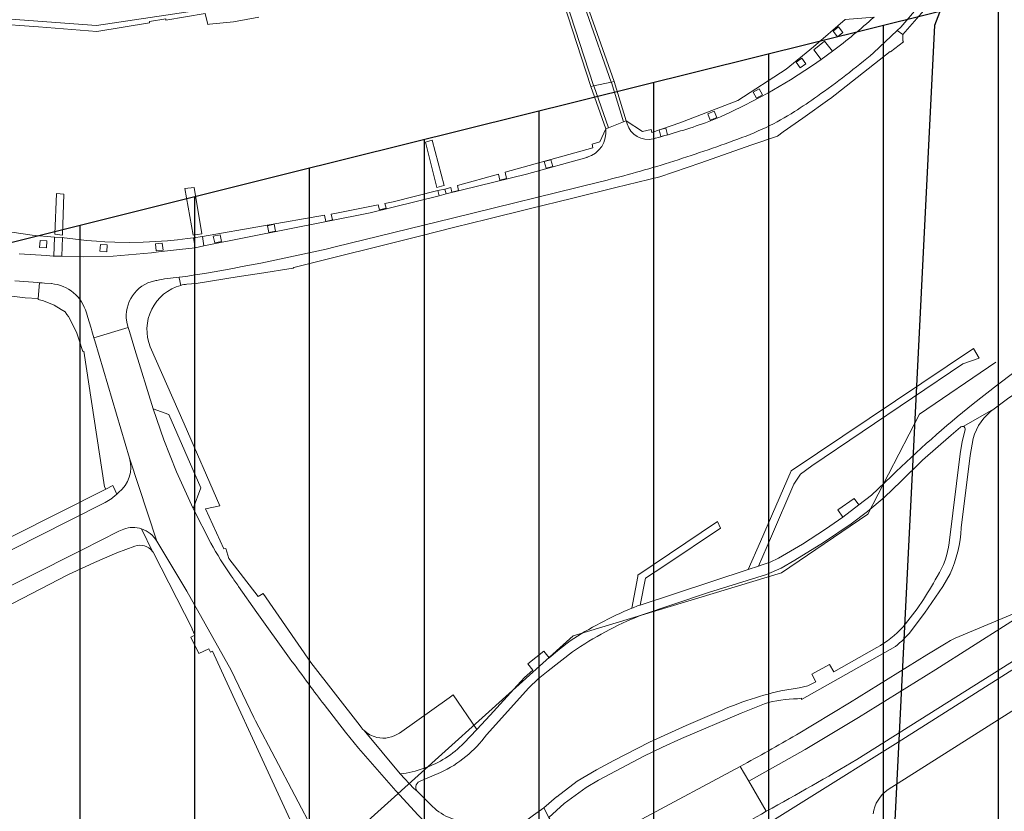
# Model space of a CAD drawing. Extents: x 148869 to 161638, y 453607 to 469810.
# Tile 384 of 656: x 155167 to 155339, y 462749 to 462887. Entities that reach past the tile are written whole.
import ezdxf
from ezdxf.lldxf.tags import DXFTag

# ---------------------------------------------------------------- set-up
doc = ezdxf.new("R2010")
doc.units = 0
for name, color, linetype in [('2022', 10, 'CONTINUOUS'), ('2022 hatch', 10, 'CONTINUOUS'), ('2024', 160, 'CONTINUOUS'), ('2024 hatch', 160, 'CONTINUOUS')]:
    doc.layers.add(name, color=color, linetype=linetype)
for name, color, linetype, lineweight in [('B-OI-RI-DRUKLEIDING-G-niet meenemen', 190, 'RI-PERS', 18), ('B-OI-RI-VACUUMLEIDING-G-niet meenemen', 190, 'RI-VACUUM', 18), ('B-RO-VH-VERHARDING_ASFALT-GV', 251, 'CONTINUOUS', 18), ('B-RO-VH-VERHARDING_SIERBESTRATING-GV', 251, 'CONTINUOUS', 18), ('B-RO-VH-VERHARDING_STRAATBAKSTEEN-GV', 251, 'CONTINUOUS', 18)]:
    doc.layers.add(name, color=color, linetype=linetype, lineweight=lineweight)
tags = doc.linetypes.add('RI-PERS', pattern='A,7,-2,["P",Standard,S=1.8,R=0,X=-0.5,Y=-0.9],-2,7,-2,[102,NLCS.SHX,S=1,R=180,X=0,Y=0],-2', length=22).pattern_tags.tags
tags[6] = DXFTag(74, 10)
tags = doc.linetypes.add('RI-VACUUM', pattern='A,7,-2,["V",Standard,S=1.8,R=0,X=-0.5,Y=-0.9],-2,7,-2,[102,NLCS.SHX,S=1,R=180,X=0,Y=0],-2', length=22).pattern_tags.tags
tags[6] = DXFTag(74, 10)

msp = doc.modelspace()

# ---------------------------------------------------------------- hatches: boundary and pattern name
at = {"layer": '2022 hatch'}
h = msp.add_hatch(dxfattribs=at)
h.set_pattern_fill('ANSI31', color=256, scale=19.992, angle=45)
h.set_pattern_definition([(90, (0, 0), (-19.992, 0), [])])
h.paths.add_polyline_path([(155957.39, 462199.72), (155824.6, 462339.47), (155809.4, 462364.77), (155712.06, 462492.35), (155741.32, 462534.94), (155724.45, 462653.5), (155647.56, 462844.84), (155571.03, 462835.78), (155539.5, 462940.93), (155214.41, 462860.04), (154975.03, 462800.21), (154771.75, 462639.51), (154795.06, 462617.84), (154687.68, 462525.32), (154739.27, 462359.61), (154777.22, 462294.15), (154815.26, 462238.26), (154900.32, 462169.47), (154928.55, 462144.03), (154992.39, 461993.67), (155064.08, 461959.84), (155069.75, 461944.78), (155080.62, 461929.02), (155099.54, 461841.43), (155124.54, 461788.65), (155176.21, 461747.53), (155253.1, 461670.14), (155301.18, 461625.42), (155386.96, 461536.3), (155426.74, 461562.76), (155670.4, 461472.54), (155778.97, 461514.91), (155823.82, 461578.91), (155914.94, 461739.53), (155884.36, 461781.4), (155900.67, 461812.33), (155940.19, 461941.25), (155946.89, 461971.72), (155993.5, 462030.18), (155993.12, 462149.22)])
at = {"layer": '2024 hatch'}
h = msp.add_hatch(dxfattribs=at)
h.set_pattern_fill('ANSI31', color=256, scale=29.988, angle=45)
h.set_pattern_definition([(90, (0, 0), (-29.988, 0), [])])
h.paths.add_polyline_path([(155468.24, 462509.2), (155430.3, 462608.99), (155317.39, 462696.7), (155326.79, 462885.8), (155421.55, 463128.67), (155681.88, 463221.51), (155808.81, 463270.9), (155858.2, 463353.96), (156235.32, 463468.35), (156395.06, 463466.8), (156874.43, 463576.88), (157060.31, 463303.94), (157149.74, 462870.77), (157067.92, 462815.11), (157047.81, 462789.79), (157071.17, 462711.57), (156936.5, 462350.7), (156856.27, 462251.62), (156803.36, 462113.22), (156627.76, 461893.96), (156524.84, 461717.19), (156312.22, 461660.25), (156176.03, 461568.49), (155937.87, 461968.15)])

# ---------------------------------------------------------------- linework, layer by layer
at = {"layer": '2022', "flags": 128}
msp.add_lwpolyline([(154900.32, 462169.47), (154815.26, 462238.26), (154777.22, 462294.15), (154739.27, 462359.61), (154687.68, 462525.32), (154795.06, 462617.84), (154771.75, 462639.51), (154975.03, 462800.21), (155214.41, 462860.04), (155539.5, 462940.93), (155571.03, 462835.78), (155647.56, 462844.84), (155724.45, 462653.5), (155741.32, 462534.94), (155712.06, 462492.35), (155809.4, 462364.77), (155824.6, 462339.47), (155957.39, 462199.72)], dxfattribs=at)
at = {"layer": '2024', "flags": 128}
msp.add_lwpolyline([(155468.24, 462509.2), (155430.3, 462608.99), (155317.39, 462696.7), (155326.79, 462885.8), (155421.55, 463128.67), (155681.88, 463221.51), (155808.81, 463270.9), (155858.2, 463353.96), (156235.32, 463468.35), (156395.06, 463466.8), (156874.43, 463576.88), (157060.31, 463303.94), (157149.74, 462870.77), (157067.92, 462815.11), (157047.81, 462789.79), (157071.17, 462711.57), (156936.5, 462350.7), (156856.27, 462251.62), (156803.36, 462113.22), (156627.76, 461893.96), (156524.84, 461717.19), (156312.22, 461660.25), (156176.03, 461568.49), (155937.87, 461968.15)], close=True, dxfattribs=at)
at = {"layer": 'B-OI-RI-DRUKLEIDING-G-niet meenemen'}
for p, q in [((155337.4, 462827.1), (155324.1, 462818)), ((155324.1, 462818), (155315.1, 462800.6)), ((155315.1, 462800.6), (155300.1, 462790.4)), ((155300.1, 462790.4), (155263.8, 462779.4)), ((155222.27, 462742.01), (155263.8, 462779.4))]:
    msp.add_line(p, q, dxfattribs=at)
at = {"layer": 'B-OI-RI-VACUUMLEIDING-G-niet meenemen'}
msp.add_line((155222.27, 462742.01), (155263.8, 462779.4), dxfattribs=at)
at = {"layer": 'B-RO-VH-VERHARDING_ASFALT-GV', "flags": 128}
for points in [[(155238.11, 462865.41), (155240.08, 462857.51), (155241.3, 462857.83), (155241.31, 462857.83), (155239.26, 462865.76)], [(155199.14, 462849.43), (155197.79, 462857.52), (155196.19, 462857.32), (155197.6, 462849.22)], [(155173.51, 462849.35), (155174.86, 462849.2), (155175.1, 462856.35), (155173.8, 462856.45)], [(155310.77, 462800.11), (155313.58, 462802.24), (155312.75, 462803.37), (155309.9, 462801.36)]]:
    msp.add_lwpolyline(points, close=True, dxfattribs=at)
for points in [[(155331.72, 462815.88), (155337.15, 462818.98), (155339.68, 462820.89), (155339.67, 462820.9), (155342.39, 462822.7), (155344.11, 462823.86), (155346.03, 462825.24), (155346.3, 462825.46), (155347.83, 462826.46), (155349.85, 462827.81), (155352.29, 462829.7), (155350.64, 462831.75)], [(155347.51, 462830.43), (155343.37, 462827.43), (155337.7, 462823.14), (155333.46, 462819.82)], [(155337.15, 462818.98), (155331.72, 462815.88)], [(155275.48, 462782.96), (155287.38, 462786.96), (155297.49, 462790.13), (155300.01, 462791.22), (155302.4, 462792.59), (155307.39, 462795.65), (155312.23, 462798.95), (155315.05, 462801.07), (155318.04, 462803.59), (155320.84, 462806.32), (155324.65, 462810), (155329.66, 462814.36), (155331.24, 462815.75)], [(155318.69, 462752.67), (155384.87, 462794.57), (155385.18, 462794.76), (155391.64, 462798.78), (155408.61, 462809.18), (155403.87, 462815.54), (155402.74, 462814.7)], [(155332.1, 462815.32), (155331.57, 462813.24), (155331.23, 462811.13), (155329.26, 462795.64)], [(155331.4, 462798.22), (155332.93, 462810.83), (155333.46, 462813.79)], [(155319.23, 462807.22), (155315.75, 462803.94), (155313.58, 462802.24)], [(155377.9, 462806.04), (155377.52, 462805.78), (155376.28, 462804.98), (155345.61, 462785.38), (155326.97, 462773.54), (155313.49, 462765.18), (155304.23, 462759.62), (155294.42, 462754.09), (155297.44, 462748.86)], [(155313.58, 462802.24), (155310.77, 462800.11), (155307.75, 462798), (155303.72, 462795.39), (155299.58, 462792.96), (155298.09, 462792.28), (155296.56, 462791.71), (155296.08, 462791.55), (155294.27, 462790.96), (155275.49, 462784.78), (155274.99, 462784.62)], [(155375.89, 462797.38), (155313.2, 462757.87)], [(155313.2, 462757.87), (155375.89, 462797.38)], [(155289.86, 462741.79), (155319.95, 462760.61), (155366.98, 462790.41)], [(155366.98, 462790.41), (155319.95, 462760.61), (155289.86, 462741.79)], [(155322.68, 462780.28), (155325.01, 462783.39), (155328.2, 462788.02), (155329.47, 462790.23)], [(155292.91, 462756.69), (155294.42, 462754.09), (155304.23, 462759.62), (155313.49, 462765.18), (155326.97, 462773.54), (155345.61, 462785.38), (155330.33, 462779.03), (155329.54, 462778.63), (155328.78, 462778.16), (155325.39, 462776.1)], [(155263.28, 462778.54), (155261.43, 462777.13), (155259.64, 462775.62), (155258.68, 462776.74), (155255.9, 462774.57), (155256.8, 462773.45), (155255.35, 462772.19), (155254.05, 462770.77), (155249.35, 462765.58), (155247.02, 462763.13), (155244.77, 462760.73)], [(155248.72, 462762.19), (155256.06, 462770.36), (155257.7, 462771.92), (155259.45, 462773.34), (155263.71, 462776.65)], [(155316.66, 462777.4), (155309.18, 462773.18), (155308.47, 462774.42), (155305.39, 462772.72), (155306.08, 462771.42), (155304.69, 462770.74), (155303.18, 462770.37), (155299.98, 462769.85)], [(155325.39, 462776.1), (155311.93, 462767.75), (155302.67, 462762.19)], [(155302.88, 462768.48), (155303.54, 462768.56), (155303.59, 462768.34), (155319.93, 462777.54)], [(155288.36, 462765.88), (155283.48, 462763.8), (155277.12, 462760.9), (155270.91, 462757.69), (155267.85, 462756.08), (155264.5, 462754.1), (155260.96, 462751.4), (155260.91, 462751.36), (155258.67, 462749.48), (155259.59, 462747.79), (155262.26, 462750.22), (155266.05, 462752.99), (155268.24, 462754.27), (155276.09, 462758.46), (155279.36, 462760.05), (155282.68, 462761.53), (155293.07, 462765.96), (155297.13, 462767.59)], [(155237.29, 462754.19), (155240.69, 462755.62)], [(155297.44, 462748.86), (155294.42, 462754.09), (155292.91, 462756.69), (155275.74, 462747.51), (155269.14, 462744.16), (155266.44, 462742.78), (155263.16, 462741.11), (155267.57, 462733.26)], [(155233.67, 462755.38), (155236.08, 462752.86), (155236.61, 462752.36)]]:
    msp.add_lwpolyline(points, dxfattribs=at)
at = {"layer": 'B-RO-VH-VERHARDING_ASFALT-GV'}
for points in [[(155333.46, 462819.82, 0.02528), (155319.23, 462807.22)], [(155333.46, 462813.79, -0.173568), (155337.15, 462818.98)], [(155331.24, 462815.75, -0.260356), (155331.72, 462815.88)], [(155331.72, 462815.88, -0.386744), (155332.1, 462815.32)], [(155329.47, 462790.23, 0.089196), (155331.4, 462798.22)], [(155329.26, 462795.64, -0.117518), (155327.18, 462789.77)], [(155327.18, 462789.77, -0.055471), (155321.26, 462780.99)], [(155274.99, 462784.62, 0.004835), (155274.03, 462784.23)], [(155274.03, 462784.23, 0.049476), (155263.28, 462778.54)], [(155263.71, 462776.65, -0.054973), (155275.48, 462782.96)], [(155321.26, 462780.99, -0.087162), (155316.66, 462777.4)], [(155319.93, 462777.54, 0.041356), (155322.68, 462780.28)], [(155299.98, 462769.85, 0.050618), (155288.36, 462765.88)], [(155297.13, 462767.59, -0.072033), (155302.88, 462768.48)], [(155244.77, 462760.73, -0.119058), (155237.85, 462756.38)], [(155240.69, 462755.62, 0.127431), (155248.72, 462762.19)], [(155302.67, 462762.19, -0.007032), (155292.91, 462756.69)], [(155313.2, 462757.87, -0.006589), (155297.44, 462748.86)], [(155297.44, 462748.86, 0.006589), (155313.2, 462757.87)], [(155237.85, 462756.38, -0.062343), (155233.67, 462755.38)], [(155236.61, 462752.36, -0.51402), (155237.29, 462754.19)], [(155316.03, 462748.4, -0.216581), (155318.69, 462752.67)], [(155297.44, 462748.86, -0.011143), (155270.14, 462734.52)], [(155270.14, 462734.52, 0.011143), (155297.44, 462748.86)]]:
    msp.add_lwpolyline(points, format="xyb", dxfattribs=at)
at = {"layer": 'B-RO-VH-VERHARDING_SIERBESTRATING-GV', "flags": 128}
for points in [[(155316.2, 462887.19), (155311.16, 462886.79), (155305.67, 462881.98), (155300.87, 462878.13), (155292.48, 462872.67), (155282.39, 462868.76), (155277.49, 462867.11), (155277.39, 462867.6), (155275.89, 462867.25), (155273.04, 462869.1), (155273.19, 462868.61)], [(155293.72, 462871.84), (155297.7, 462873.96), (155301.63, 462876.26), (155305.46, 462878.74), (155306.98, 462879.82), (155305.71, 462881.49), (155307.58, 462882.97), (155308.95, 462881.23)], [(155269.49, 462867.75), (155268.45, 462865.45), (155267.1, 462865.07), (155267.25, 462864.44), (155251.96, 462860.16), (155252.2, 462859.05), (155251.03, 462858.79), (155250.8, 462859.83), (155243.67, 462857.83), (155243.86, 462856.98), (155242.68, 462856.72), (155242.51, 462857.51), (155241.47, 462857.22), (155241.68, 462856.38), (155255.66, 462859.83), (155266.2, 462862.74), (155266.25, 462862.76)], [(155277.96, 462866.05), (155277.99, 462866.06), (155278.09, 462866.08), (155278.12, 462866.09)], [(155167.33, 462845.98), (155172.07, 462845.65), (155173.26, 462845.57), (155173.35, 462845.57), (155173.49, 462848.88), (155169.56, 462849.19), (155161.26, 462850.43), (155151.81, 462851.12), (155142.47, 462852.26), (155133.42, 462853.9), (155132.78, 462850.86), (155134.44, 462850.48)], [(155174.84, 462848.78), (155174.73, 462845.53), (155178.51, 462845.45), (155183.71, 462845.57), (155190.36, 462846.14), (155191.58, 462846.28), (155195.78, 462846.76)], [(155197.98, 462847.01), (155197.68, 462848.75), (155196.64, 462848.6), (155194.89, 462848.39), (155193.15, 462848.23), (155192.1, 462848.15), (155189.99, 462848.03), (155188.93, 462847.99), (155186.45, 462847.95), (155183.98, 462847.99), (155182.21, 462848.07), (155180.8, 462848.15), (155179.04, 462848.3), (155177.63, 462848.44), (155175.18, 462848.75), (155174.84, 462848.78)]]:
    msp.add_lwpolyline(points, dxfattribs=at)
at = {"layer": 'B-RO-VH-VERHARDING_SIERBESTRATING-GV'}
for points in [[(155308.95, 462881.23, 0.023445), (155316.2, 462887.19)], [(155286.84, 462868.77, 0.025996), (155293.72, 462871.84)], [(155273.19, 462868.61, 0.398901), (155277.75, 462865.99)], [(155278.12, 462866.09, 0.01894), (155286.84, 462868.77)], [(155266.25, 462862.76, 0.359497), (155269.49, 462867.75)], [(155277.75, 462865.99, 0.014602), (155277.96, 462866.05)], [(155195.78, 462846.76, 0.002245), (155197.98, 462847.01)]]:
    msp.add_lwpolyline(points, format="xyb", dxfattribs=at)
at = {"layer": 'B-RO-VH-VERHARDING_SIERBESTRATING-GV', "flags": 128}
for points in [[(155309.09, 462884.71), (155310.03, 462885.46), (155310.77, 462884.52), (155309.83, 462883.77)], [(155302.64, 462879.32), (155303.62, 462880.02), (155304.31, 462879.03), (155303.33, 462878.34)], [(155295.73, 462873.08), (155295.15, 462874.13), (155296.2, 462874.71), (155296.78, 462873.66)], [(155288.8, 462869.7), (155287.69, 462869.23), (155287.23, 462870.34), (155288.33, 462870.8)], [(155279.92, 462867.85), (155280.24, 462866.7), (155279.09, 462866.37), (155278.76, 462867.53)], [(155259.92, 462862.35), (155260.24, 462861.19), (155259.08, 462860.87), (155258.76, 462862.02)], [(155199.22, 462848.96), (155199.5, 462847.32), (155228.43, 462853.11), (155240.44, 462856.07), (155240.22, 462856.97), (155232.48, 462855.01), (155231.03, 462854.72), (155231.22, 462853.88), (155230.05, 462853.62), (155229.86, 462854.49), (155223.18, 462853.15), (155221.66, 462852.88), (155221.88, 462851.85), (155220.71, 462851.59), (155220.47, 462852.68)], [(155211.71, 462851.09), (155211.96, 462849.91), (155210.79, 462849.66), (155210.54, 462850.83)], [(155172.15, 462848.21), (155172.08, 462847.01), (155170.88, 462847.08), (155170.95, 462848.28)], [(155202.31, 462849.28), (155202.56, 462848.11), (155201.39, 462847.85), (155201.13, 462849.02)], [(155182.66, 462847.51), (155182.59, 462846.32), (155181.39, 462846.39), (155181.47, 462847.59)], [(155192.23, 462847.8), (155192.37, 462846.61), (155191.17, 462846.48), (155191.04, 462847.67)]]:
    msp.add_lwpolyline(points, close=True, dxfattribs=at)
at = {"layer": 'B-RO-VH-VERHARDING_STRAATBAKSTEEN-GV', "flags": 128}
for points in [[(155267.38, 462875.2), (155267.36, 462875.25), (155262.55, 462890.05), (155259.03, 462899.27), (155258.67, 462899.08), (155258.87, 462897.63), (155259.12, 462897.63), (155262.07, 462889.88), (155266.89, 462875.09)], [(155270.94, 462875.95), (155266.67, 462888.09), (155262.61, 462899.24), (155262.32, 462898.98), (155262.21, 462898.88), (155266.2, 462887.92), (155270.44, 462875.84)], [(155324.9, 462888.35), (155324.08, 462889.22), (155323.95, 462889), (155320.85, 462885.45), (155320.21, 462884.83), (155321.2, 462884.15)], [(155306.98, 462879.82), (155308.95, 462881.23), (155307.58, 462882.97), (155305.71, 462881.49)], [(155272.57, 462868.92), (155270.46, 462875.79), (155270.44, 462875.84), (155267.38, 462875.2), (155269.96, 462867.92)], [(155270.44, 462875.84), (155270.46, 462875.79), (155272.57, 462868.92), (155273.04, 462869.1), (155270.94, 462875.95)], [(155267.38, 462875.2), (155266.89, 462875.09), (155269.49, 462867.75), (155269.96, 462867.92)], [(155240.44, 462856.07), (155241.68, 462856.38), (155241.47, 462857.22), (155240.22, 462856.97)], [(155173.49, 462848.88), (155173.35, 462845.57), (155174.73, 462845.53), (155174.84, 462848.78)], [(155197.98, 462847.01), (155199.5, 462847.32), (155199.22, 462848.96), (155197.68, 462848.75)], [(155294.27, 462790.96), (155296.08, 462791.55), (155298.33, 462796.78), (155302.23, 462805.82), (155303.41, 462807.58), (155305.39, 462809.05), (155331.67, 462826.81), (155334.53, 462827.77), (155333.5, 462829.45), (155301.79, 462808.17), (155296.42, 462795.87)], [(155190.63, 462818.96), (155192.49, 462813.58), (155194.7, 462807.97), (155197.61, 462801.61), (155198.97, 462805.2), (155193.37, 462817.99)], [(155183.17, 462803.19), (155183.27, 462803.25), (155184.3, 462804.09), (155183.74, 462805.38), (155183.64, 462805.61), (155182.39, 462804.98), (155166.03, 462796.72), (155148.73, 462787.83), (155143.02, 462785.17), (155131.01, 462779.07), (155129.35, 462778.22), (155126.34, 462776.76), (155127.27, 462774.84), (155175.97, 462799.46), (155182.32, 462802.66), (155182.86, 462802.99)]]:
    msp.add_lwpolyline(points, close=True, dxfattribs=at)
for points in [[(155259.03, 462899.27), (155262.55, 462890.05), (155267.36, 462875.25), (155267.38, 462875.2), (155270.44, 462875.84), (155266.2, 462887.92), (155262.21, 462898.88), (155262.32, 462898.98)], [(155162.69, 462887.07), (155180.8, 462885.7), (155219.33, 462891.55)], [(155219.33, 462891.55), (155180.8, 462885.7), (155162.69, 462887.07)], [(155155.95, 462887.42), (155162.56, 462886.08), (155170.68, 462885.46), (155180.85, 462884.7), (155189.99, 462886.16), (155189.99, 462886.41), (155192.84, 462886.86), (155192.89, 462886.66), (155199.74, 462887.82), (155200.19, 462885.92), (155200.45, 462885.94), (155204.64, 462886.37), (155209.04, 462887.18)], [(155196.54, 462840.67), (155198.14, 462840.81), (155205.66, 462841.98), (155209.17, 462842.52), (155215.05, 462843.43), (155215.14, 462843.56), (155237.26, 462849.1), (155243.18, 462850.58), (155248.88, 462852.01), (155256.15, 462853.79), (155263.73, 462855.64), (155271.25, 462857.48), (155278.9, 462859.35), (155286.02, 462861.82), (155294.74, 462864.85), (155299.39, 462866.47), (155300.39, 462867.18), (155303.8, 462869.59), (155308.51, 462872.93), (155308.61, 462873), (155319.02, 462881.2), (155319.08, 462881.13), (155321.34, 462882.89), (155321.21, 462883.05), (155321.2, 462884.15), (155320.21, 462884.83), (155320.21, 462884.83), (155316.13, 462880.96)], [(155268.3, 462858.45), (155242.77, 462852.17), (155222.38, 462847.16)], [(155161.25, 462839.17), (155168.34, 462838.28), (155170.62, 462838.2), (155170.87, 462840.9), (155171.31, 462840.89), (155166.54, 462841.27)], [(155195.46, 462840.46), (155195.21, 462841.8), (155195.19, 462841.88), (155192.61, 462841.57), (155192.18, 462841.49), (155191.75, 462841.41), (155191.29, 462841.32), (155191.1, 462841.28), (155190.92, 462841.25)], [(155196.35, 462842.01), (155195.19, 462841.88), (155195.21, 462841.8), (155195.46, 462840.46)], [(155172.94, 462840.76), (155172.89, 462840.76), (155171.74, 462840.85), (155171.31, 462840.89), (155170.87, 462840.9), (155170.62, 462838.2), (155170.6, 462838.02), (155171.58, 462837.77), (155173.39, 462837.01), (155174.61, 462836.27), (155175.31, 462835.85), (155175.64, 462835.41), (155175.93, 462835.03), (155177.32, 462832.31), (155177.78, 462830.92), (155178.43, 462828.97), (155178.56, 462828.99), (155182.18, 462805.39), (155182.39, 462804.98), (155183.64, 462805.61), (155183.74, 462805.38), (155184.3, 462804.09), (155184.63, 462804.37)], [(155179.28, 462834.85), (155179.03, 462835.68)], [(155186.51, 462810.35), (155180.49, 462830.78), (155180.34, 462831.31), (155179.97, 462832.55), (155179.83, 462833.01), (155179.78, 462833.19), (155179.28, 462834.85)], [(155200.68, 462795.58), (155197.61, 462801.61), (155194.7, 462807.97), (155192.49, 462813.58), (155190.63, 462818.96), (155187.47, 462829.32), (155186.52, 462832.41), (155186.32, 462833.11), (155180.34, 462831.31), (155180.49, 462830.78), (155186.51, 462810.35), (155191.29, 462795.9), (155193.05, 462793.03), (155196.49, 462787.21), (155196.5, 462787.2), (155204.26, 462773.47), (155208.2, 462765.18), (155208.48, 462764.64), (155218.75, 462745.13), (155219.05, 462744.7), (155221.65, 462739.74), (155222.92, 462737.27), (155224.86, 462738.22), (155226.61, 462739.22)], [(155186.05, 462834.11), (155186.08, 462833.97), (155186.32, 462833.11), (155186.52, 462832.41), (155187.47, 462829.32), (155190.63, 462818.96), (155193.37, 462817.99), (155198.97, 462805.2), (155197.61, 462801.61), (155200.68, 462795.58)], [(155226.71, 462763.73), (155218.1, 462774.77), (155209.8, 462786.81), (155208.95, 462786.26), (155203.84, 462792.9), (155203.32, 462794.63), (155202.99, 462794.57), (155199.78, 462801.56), (155202.27, 462802.07), (155196.03, 462816.34), (155190.15, 462829.73)], [(155191.29, 462795.9), (155186.51, 462810.35)], [(155184.63, 462804.37), (155184.3, 462804.09), (155183.27, 462803.25), (155183.17, 462803.19), (155182.86, 462802.99), (155182.32, 462802.66), (155175.97, 462799.46), (155127.27, 462774.84), (155125.55, 462773.97), (155124.17, 462773.26), (155118.5, 462770.32), (155092.36, 462753.36)], [(155274.99, 462784.62), (155275.49, 462784.78), (155276.4, 462789.46), (155279.74, 462791.7), (155289.46, 462798.19), (155288.95, 462799.36), (155275.08, 462789.97), (155275.04, 462789.78), (155274.03, 462784.23)], [(155140.26, 462775.33), (155178.3, 462794.4), (155184.65, 462797.64), (155185.52, 462798.01)], [(155185.52, 462798.01), (155184.65, 462797.64), (155178.3, 462794.4), (155140.26, 462775.33)], [(155190.56, 462794.12), (155188.63, 462798.05)], [(155188.63, 462798.05), (155190.56, 462794.12), (155190.63, 462793.98), (155197.53, 462780.6), (155197.47, 462780.57), (155197.92, 462779.53), (155197.22, 462779.21), (155198.6, 462776.37), (155200.36, 462777.17), (155200.63, 462776.59), (155200.96, 462776.74), (155203.17, 462771.94), (155209.96, 462757.21), (155214.49, 462747.38), (155214.34, 462747.31), (155214.75, 462746.57), (155215.51, 462744.55)], [(155114.98, 462757.54), (155117.57, 462759.37), (155121.95, 462762.04), (155126.42, 462764.53), (155175.79, 462790.02), (155180.42, 462792.22), (155184.33, 462793.87), (155187.44, 462795.06)], [(155215.51, 462744.55), (155216.8, 462742.31), (155218.45, 462744.27), (155219.05, 462744.7), (155218.75, 462745.13), (155208.48, 462764.64), (155208.2, 462765.18), (155204.26, 462773.47), (155196.5, 462787.2), (155196.49, 462787.21), (155193.05, 462793.03), (155191.29, 462795.9)], [(155205.54, 462788.02), (155208.7, 462783.5), (155214.4, 462775.56)], [(155214.4, 462775.56), (155208.7, 462783.5), (155205.54, 462788.02)], [(155247.02, 462763.13), (155242.92, 462769.12), (155242.22, 462768.65), (155233.56, 462762.49)], [(155220.42, 462767.44), (155224.18, 462762.62), (155226.43, 462759.87), (155232.89, 462752.44), (155236.78, 462748.22)], [(155238.45, 462740.29), (155238.82, 462739.86), (155243.08, 462742.04), (155242.84, 462742.21), (155240.36, 462744.58), (155236.78, 462748.22), (155232.89, 462752.44), (155226.43, 462759.87), (155224.18, 462762.62), (155220.42, 462767.44)], [(155236.61, 462752.36), (155236.08, 462752.86), (155233.67, 462755.38), (155227.39, 462762.95), (155227.14, 462763.19)], [(155227.39, 462762.95), (155233.67, 462755.38)], [(155244.77, 462760.73), (155247.02, 462763.13)], [(155240.01, 462749.07), (155239.02, 462750), (155236.61, 462752.36)], [(155256.87, 462743.51), (155260.9, 462745.53), (155259.59, 462747.79), (155258.67, 462749.48), (155256.92, 462748.17), (155254.76, 462746.55), (155252.68, 462744.89), (155243.44, 462747.35)]]:
    msp.add_lwpolyline(points, dxfattribs=at)
at = {"layer": 'B-RO-VH-VERHARDING_STRAATBAKSTEEN-GV'}
for points in [[(155316.13, 462880.96, -0.022202), (155306.33, 462873.41)], [(155306.33, 462873.41, -0.010699), (155302.36, 462870.72)], [(155302.36, 462870.72, -0.030246), (155297.43, 462867.98)], [(155297.43, 462867.98, -0.027181), (155291.76, 462865.67)], [(155291.76, 462865.67, -0.010739), (155279.83, 462861.62)], [(155279.83, 462861.62, -0.01439), (155268.3, 462858.45)], [(155222.38, 462847.16, -0.017674), (155196.35, 462842.01)], [(155190.92, 462841.25, 0.398473), (155186.05, 462834.11)], [(155179.03, 462835.68, 0.314059), (155172.94, 462840.76)], [(155190.15, 462829.73, -0.448901), (155195.46, 462840.46)], [(155195.46, 462840.46, -0.034972), (155196.54, 462840.67)], [(155186.51, 462810.35, -0.31183), (155184.63, 462804.37)], [(155184.63, 462804.37, 0.31183), (155186.51, 462810.35)], [(155185.52, 462798.01, -0.166505), (155188.63, 462798.05)], [(155188.63, 462798.05, 0.166505), (155185.52, 462798.01)], [(155188.63, 462798.05, -0.1845), (155191.29, 462795.9)], [(155191.29, 462795.9, 0.1845), (155188.63, 462798.05)], [(155187.44, 462795.06, -0.320639), (155190.56, 462794.12)], [(155200.68, 462795.58, 0.020729), (155204.24, 462789.86)], [(155204.24, 462789.86, -0.020729), (155200.68, 462795.58)], [(155204.24, 462789.86, 0.006758), (155205.54, 462788.02)], [(155205.54, 462788.02, -0.006758), (155204.24, 462789.86)], [(155274.03, 462784.23, -0.004835), (155274.99, 462784.62)], [(155214.4, 462775.56, 0.001887), (155217.8, 462770.95)], [(155217.8, 462770.95, -0.001887), (155214.4, 462775.56)], [(155217.8, 462770.95, 0.001779), (155220.42, 462767.44)], [(155220.42, 462767.44, -0.001779), (155217.8, 462770.95)], [(155227.14, 462763.19, -0.042949), (155226.71, 462763.73)], [(155229.61, 462761.74, -0.135227), (155227.39, 462762.95)], [(155233.56, 462762.49, -0.214311), (155229.61, 462761.74)], [(155237.85, 462756.38, 0.119058), (155244.77, 462760.73)], [(155233.67, 462755.38, 0.062343), (155237.85, 462756.38)], [(155243.44, 462747.35, -0.096718), (155240.01, 462749.07)]]:
    msp.add_lwpolyline(points, format="xyb", dxfattribs=at)

doc.saveas('drawing.dxf')
